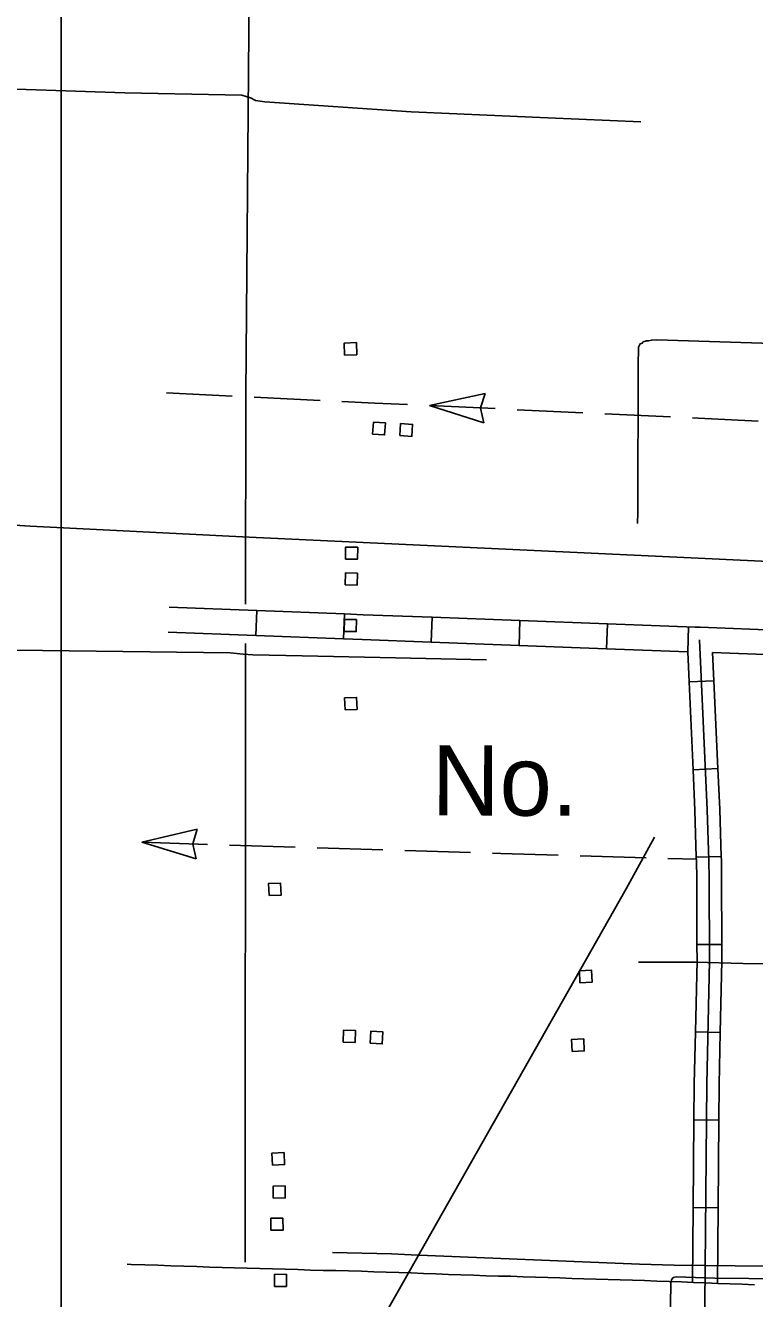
# Model space of a CAD drawing. Extents: x 1366406 to 1373462, y 376856 to 381998.
# Drawn here: x 1368987.2 to 1369058.2, y 379608.2 to 379732.3 of the extents above; entities that cross this region are included whole.
import ezdxf

# ---------------------------------------------------------------- set-up
doc = ezdxf.new("R2010")
doc.units = 0
for name, color, linetype in [('10', 7, 'Continuous'), ('31', 7, 'Continuous'), ('32', 7, 'Continuous'), ('43', 7, 'Continuous'), ('5', 7, 'Continuous'), ('56', 7, 'Continuous'), ('R_No Plot', 7, 'Continuous')]:
    doc.layers.add(name, color=color, linetype=linetype)

msp = doc.modelspace()

# ---------------------------------------------------------------- linework, layer by layer
at = {"layer": '10'}
msp.add_lwpolyline([(1368997.05, 379611.55), (1368997.47, 379611.53), (1368998.77, 379611.5), (1369000.06, 379611.45), (1369001.33, 379611.4), (1369002.59, 379611.36), (1369003.84, 379611.32), (1369005.09, 379611.27), (1369006.31, 379611.23), (1369007.53, 379611.2), (1369008.75, 379611.17), (1369009.99, 379611.13), (1369011.22, 379611.09), (1369012.46, 379611.06), (1369013.7, 379611.02), (1369014.94, 379610.98), (1369016.17, 379610.95), (1369017.41, 379610.93), (1369018.65, 379610.9), (1369019.9, 379610.86), (1369021.12, 379610.81), (1369022.32, 379610.77), (1369023.53, 379610.73), (1369024.74, 379610.7), (1369025.95, 379610.65), (1369027.16, 379610.61), (1369028.38, 379610.56), (1369029.6, 379610.52), (1369030.82, 379610.47), (1369032.04, 379610.43), (1369033.25, 379610.4), (1369034.46, 379610.37), (1369035.67, 379610.33), (1369036.87, 379610.29), (1369038.06, 379610.25), (1369039.24, 379610.21), (1369040.42, 379610.17), (1369041.59, 379610.14), (1369042.77, 379610.09), (1369043.94, 379610.06), (1369045.12, 379610.02), (1369046.31, 379609.99), (1369047.5, 379609.95), (1369048.68, 379609.91), (1369049.88, 379609.88), (1369051.09, 379609.83), (1369052.28, 379609.77), (1369053.46, 379609.72), (1369054.65, 379609.67), (1369055.83, 379609.63), (1369057.02, 379609.59), (1369058.21, 379609.54)], dxfattribs=at)
at = {"layer": '31'}
msp.add_lwpolyline([(1369048.45, 379653.18), (1369045.69, 379648.15), (1369023.36, 379608.7), (1369017.44, 379598.35), (1369016.51, 379596.67), (1368980.27, 379533.23), (1368974.96, 379523.69), (1368973.84, 379521.86), (1368973.28, 379521.08), (1368972.49, 379520.23), (1368971.38, 379518.98), (1368970.84, 379518.43), (1368969.67, 379516.94), (1368967.65, 379515.37)], dxfattribs=at)
at = {"layer": '32'}
for p, q in [((1369009.71, 379675.28), (1369009.61, 379672.85)), ((1369018.25, 379674.95), (1369018.16, 379672.52)), ((1369026.8, 379674.63), (1369026.71, 379672.2)), ((1369035.35, 379674.31), (1369035.26, 379671.88)), ((1369043.89, 379673.99), (1369043.8, 379671.56)), ((1369051.79, 379673.69), (1369051.7, 379671.27)), ((1369054.26, 379668.43), (1369051.83, 379668.32)), ((1369054.64, 379659.88), (1369052.22, 379659.77)), ((1369054.97, 379651.32), (1369052.54, 379651.24)), ((1369055.03, 379642.73), (1369052.6, 379642.72)), ((1369054.88, 379634.15), (1369052.45, 379634.2)), ((1369054.74, 379625.61), (1369052.31, 379625.63)), ((1369054.67, 379617.06), (1369052.24, 379617.08))]:
    msp.add_line(p, q, dxfattribs=at)
for points in [[(1369009.71, 379675.28), (1369001.16, 379675.6)], [(1369018.25, 379674.95), (1369009.71, 379675.28)], [(1369026.8, 379674.63), (1369020.07, 379674.88), (1369018.25, 379674.95)], [(1369035.35, 379674.31), (1369026.8, 379674.63)], [(1369043.89, 379673.99), (1369035.35, 379674.31)], [(1369009.61, 379672.85), (1369001.07, 379673.17)], [(1369018.16, 379672.52), (1369009.61, 379672.85)], [(1369052.44, 379673.67), (1369043.89, 379673.99)], [(1369060.99, 379673.35), (1369052.91, 379673.65), (1369052.44, 379673.67)], [(1369026.71, 379672.2), (1369019.98, 379672.45), (1369018.16, 379672.52)], [(1369035.26, 379671.88), (1369026.71, 379672.2)], [(1369043.8, 379671.56), (1369035.26, 379671.88)], [(1369051.7, 379671.27), (1369043.8, 379671.56)], [(1369053.55, 379629.11), (1369053.82, 379641.13), (1369053.8, 379649.17), (1369053.77, 379650.92), (1369053.61, 379655.84), (1369052.86, 379672.44)], [(1369051.83, 379668.32), (1369051.7, 379671.27)], [(1369054.26, 379668.43), (1369054.13, 379671.18)], [(1369060.9, 379670.92), (1369054.13, 379671.18)], [(1369052.22, 379659.77), (1369051.83, 379668.32)], [(1369054.64, 379659.88), (1369054.26, 379668.43)], [(1369052.54, 379651.24), (1369052.39, 379655.8), (1369052.22, 379659.77)], [(1369054.97, 379651.32), (1369054.82, 379655.89), (1369054.64, 379659.88)], [(1369052.6, 379642.72), (1369052.58, 379649.15), (1369052.55, 379650.89), (1369052.54, 379651.24)], [(1369055.03, 379642.73), (1369055.01, 379649.18), (1369054.98, 379650.95), (1369054.97, 379651.32)], [(1369052.45, 379634.2), (1369052.61, 379641.14), (1369052.6, 379642.72)], [(1369054.88, 379634.15), (1369055.04, 379641.12), (1369055.03, 379642.73)], [(1369052.31, 379625.63), (1369052.33, 379629.13), (1369052.45, 379634.2)], [(1369054.74, 379625.61), (1369054.76, 379629.09), (1369054.88, 379634.15)], [(1369052.97, 379582.86), (1369053.38, 379607.69), (1369053.55, 379629.11)], [(1369052.24, 379617.08), (1369052.31, 379625.63)], [(1369054.67, 379617.06), (1369054.74, 379625.61)], [(1369052.18, 379609.78), (1369052.24, 379617.08)], [(1369054.61, 379609.67), (1369054.67, 379617.06)], [(1369144.72, 379611.73), (1369137.89, 379611.86), (1369137.35, 379611.8), (1369136.74, 379611.7), (1369136.25, 379611.56), (1369135.07, 379611.15), (1369133.92, 379610.8), (1369133.45, 379610.77), (1369132.62, 379610.79), (1369106.21, 379610.97), (1369096.18, 379611.02), (1369076.6, 379611.25), (1369059.3, 379611.37), (1369050.37, 379611.47), (1369046.99, 379611.55), (1369024.73, 379612.46), (1369022.82, 379612.55), (1369017.07, 379612.69)], [(1369351.48, 379599.86), (1369266.31, 379603.28), (1369179.03, 379605.1), (1369174.99, 379605.38), (1369164.74, 379605.83), (1369157.81, 379606.32), (1369154.03, 379606.43), (1369137.36, 379607.36), (1369114.78, 379608.63), (1369109.7, 379608.87), (1369095.64, 379609.67), (1369092.11, 379609.86), (1369088.17, 379609.98), (1369077.63, 379609.96), (1369054.33, 379610.2), (1369050.57, 379610.31), (1369050.29, 379610.24), (1369050.13, 379610.03), (1369050.06, 379609.75), (1369048.84, 379528.17), (1369048.72, 379524.5)]]:
    msp.add_lwpolyline(points, dxfattribs=at)
at = {"layer": '43'}
for p, q in [((1369026.54, 379695.27), (1369031.97, 379696.46)), ((1369031.97, 379696.46), (1369031.52, 379695.05)), ((1369026.54, 379695.27), (1369031.83, 379693.58)), ((1369031.83, 379693.58), (1369031.52, 379695.03)), ((1368998.48, 379652.69), (1369003.89, 379653.96)), ((1369003.89, 379653.96), (1369003.46, 379652.54)), ((1368998.48, 379652.69), (1369003.8, 379651.08)), ((1369003.8, 379651.08), (1369003.46, 379652.52))]:
    msp.add_line(p, q, dxfattribs=at)
for points in [[(1369047.12, 379722.95), (1369038.07, 379723.33), (1369024.73, 379723.92), (1369010.48, 379724.89), (1369009.56, 379725.01), (1369009.07, 379725.29), (1369008.24, 379725.54), (1368996.85, 379725.76), (1368964.16, 379726.86), (1368920.36, 379727.86), (1368919.87, 379727.95), (1368919.61, 379727.91), (1368919.14, 379727.91), (1368918.74, 379727.71), (1368918.35, 379727.36), (1368918.18, 379726.99), (1368918.06, 379726.33), (1368918.16, 379725.42), (1368918.12, 379685.66), (1368918.07, 379662.99), (1368917.98, 379658.3), (1368917.79, 379643.55), (1368917.84, 379641.42)], [(1369149.51, 379699.65), (1369141.99, 379699.82), (1369135.46, 379700.1), (1369127.93, 379700.24), (1369121.41, 379700.4), (1369110.15, 379700.68), (1369099.52, 379700.8), (1369076.39, 379701.1), (1369062.02, 379701.27), (1369048.7, 379701.68), (1369048.16, 379701.64), (1369047.88, 379701.6), (1369047.68, 379701.59), (1369047.36, 379701.49), (1369047.27, 379701.37), (1369047.06, 379701.28), (1369046.91, 379700.98), (1369046.9, 379700.86), (1369046.88, 379699.24), (1369046.83, 379684.89), (1369046.81, 379683.78)], [(1369007.31, 379696.18), (1369000.9, 379696.5)], [(1369015.86, 379695.78), (1369009.45, 379696.08)], [(1369021.2, 379695.52), (1369017.99, 379695.67)], [(1369024.4, 379695.37), (1369021.2, 379695.52)], [(1369032.94, 379694.97), (1369026.54, 379695.27)], [(1369041.49, 379694.57), (1369035.08, 379694.87)], [(1369050.03, 379694.17), (1369043.62, 379694.47)], [(1369058.58, 379693.76), (1369052.72, 379694.04), (1369052.17, 379694.07)], [(1369123.74, 379677.41), (1369117.82, 379677.66), (1369095.19, 379678.37), (1369052.72, 379680.38), (1369008.95, 379682.44), (1368987.6, 379683.51), (1368966.27, 379684.88), (1368934.37, 379685.27), (1368918.12, 379685.66)], [(1369032.09, 379670.48), (1369021.73, 379670.71), (1369014.12, 379670.87), (1369009.31, 379670.96), (1369008.37, 379671.04), (1369007.1, 379671.15), (1368983.54, 379671.44), (1368964.89, 379671.39), (1368935.24, 379671.68), (1368934.47, 379671.68)], [(1369004.89, 379652.49), (1368998.48, 379652.69)], [(1369013.44, 379652.22), (1369007.03, 379652.42)], [(1369021.99, 379651.96), (1369015.58, 379652.16)], [(1369030.54, 379651.69), (1369024.13, 379651.89)], [(1369039.09, 379651.44), (1369033.5, 379651.6), (1369032.67, 379651.63)], [(1369044.43, 379651.28), (1369041.22, 379651.37)], [(1369047.64, 379651.18), (1369044.43, 379651.28)], [(1369052.58, 379651.04), (1369049.77, 379651.12)], [(1369330.99, 379636.35), (1369325.61, 379636.45), (1369318.87, 379636.87), (1369313.14, 379637.23), (1369289.1, 379638.56), (1369263.36, 379640), (1369259.23, 379640.24), (1369251.56, 379640.3), (1369245.01, 379640.33), (1369235.57, 379640.46), (1369229.12, 379640.49), (1369219.48, 379640.74), (1369171.97, 379640.78), (1369140.72, 379640.51), (1369135.54, 379640.55), (1369128.21, 379640.55), (1369116.9, 379640.57), (1369111.29, 379640.68), (1369105.6, 379640.72), (1369057.11, 379640.87), (1369052.46, 379641), (1369046.89, 379640.99)]]:
    msp.add_lwpolyline(points, dxfattribs=at)
at = {"layer": '5'}
for points in [[(1369009.33, 379782.78), (1369008.62, 379696.39)], [(1369008.62, 379696.39), (1369008.6, 379675.92)], [(1369008.6, 379672.07), (1369008.57, 379611.76)]]:
    msp.add_lwpolyline(points, dxfattribs=at)
at = {"layer": '56'}
for points in [[(1369018.26, 379700.2), (1369018.23, 379701.37), (1369019.41, 379701.41), (1369019.44, 379700.23)], [(1369020.99, 379692.48), (1369021.06, 379693.65), (1369022.23, 379693.58), (1369022.16, 379692.41)], [(1369023.64, 379692.34), (1369023.72, 379693.51), (1369024.89, 379693.43), (1369024.82, 379692.26)], [(1369018.33, 379680.31), (1369018.36, 379681.48), (1369019.54, 379681.45), (1369019.51, 379680.28)], [(1369018.31, 379677.78), (1369018.34, 379678.95), (1369019.51, 379678.92), (1369019.48, 379677.75)], [(1369018.22, 379673.25), (1369018.24, 379674.42), (1369019.41, 379674.4), (1369019.4, 379673.23)], [(1369018.3, 379665.6), (1369018.25, 379666.77), (1369019.43, 379666.82), (1369019.48, 379665.65)], [(1369010.89, 379647.49), (1369010.84, 379648.66), (1369012.02, 379648.7), (1369012.06, 379647.53)], [(1369041.2, 379639), (1369041.16, 379640.17), (1369042.33, 379640.21), (1369042.38, 379639.04)], [(1369018.12, 379633.2), (1369018.15, 379634.37), (1369019.32, 379634.34), (1369019.29, 379633.17)], [(1369020.76, 379633.09), (1369020.81, 379634.26), (1369021.99, 379634.2), (1369021.93, 379633.03)], [(1369040.43, 379632.3), (1369040.38, 379633.47), (1369041.56, 379633.52), (1369041.61, 379632.35)], [(1369011.23, 379621.21), (1369011.18, 379622.38), (1369012.36, 379622.43), (1369012.41, 379621.27)], [(1369011.31, 379617.99), (1369011.28, 379619.16), (1369012.45, 379619.19), (1369012.48, 379618.02)], [(1369011.08, 379614.86), (1369011.07, 379616.03), (1369012.25, 379616.04), (1369012.26, 379614.87)], [(1369011.42, 379609.39), (1369011.41, 379610.56), (1369012.58, 379610.57), (1369012.59, 379609.39)]]:
    msp.add_lwpolyline(points, close=True, dxfattribs=at)
at = {"layer": 'R_No Plot'}
msp.add_line((1368990.63, 379480.59), (1368990.63, 380368.17), dxfattribs=at)

# ---------------------------------------------------------------- texts
at = {"layer": '43'}
msp.add_text('No.', height=6.843, rotation=359.793, dxfattribs=at).set_placement((1369026.75, 379655.32))

doc.saveas('drawing.dxf')
